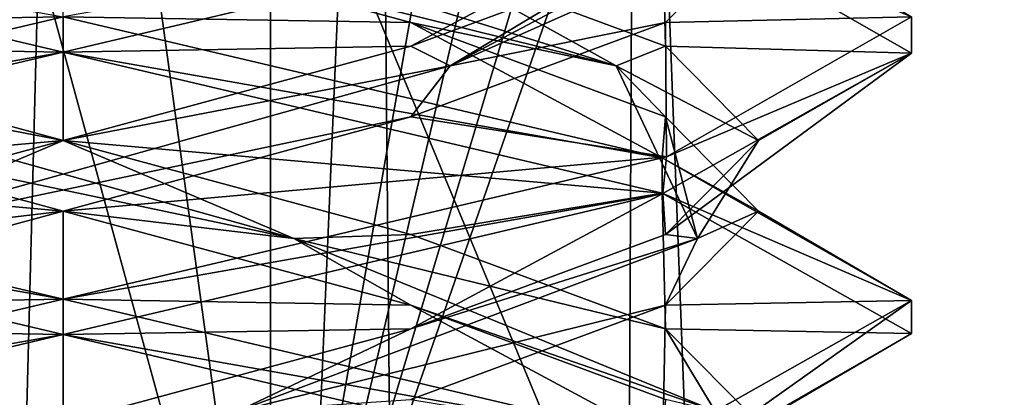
# Model space of a CAD drawing. Header units: millimetres. Extents: x -18.9 to 18.9, y -8.8 to 59.9.
# Tile 261 of 463: x -0.1 to 1.7, y 27.3 to 28. Entities that reach past the tile are written whole.
import ezdxf

# ---------------------------------------------------------------- set-up
doc = ezdxf.new("R2010")
doc.units = ezdxf.units.MM
doc.header["$LTSCALE"] = 65.185185
for name, color, linetype in [('1284', 7, 'CONTINUOUS'), ('1468', 7, 'CONTINUOUS'), ('1470', 7, 'CONTINUOUS'), ('1585', 7, 'CONTINUOUS'), ('1603', 7, 'CONTINUOUS'), ('3133', 7, 'CONTINUOUS'), ('3175', 7, 'CONTINUOUS'), ('3176', 7, 'CONTINUOUS'), ('3177', 7, 'CONTINUOUS'), ('3178', 7, 'CONTINUOUS'), ('3179', 7, 'CONTINUOUS'), ('3180', 7, 'CONTINUOUS'), ('3181', 7, 'CONTINUOUS'), ('3182', 7, 'CONTINUOUS'), ('3183', 7, 'CONTINUOUS'), ('3196', 7, 'CONTINUOUS'), ('3197', 7, 'CONTINUOUS'), ('3198', 7, 'CONTINUOUS'), ('3288', 7, 'CONTINUOUS')]:
    doc.layers.add(name, color=color, linetype=linetype)

msp = doc.modelspace()

# ---------------------------------------------------------------- linework, layer by layer
at = {"layer": '1284', "color": 7, "linetype": 'Continuous'}
for points in [[(-1.3962, 32.4, -10.8154), (0, 32.4, -10.45), (-0.8623, -3.5, -10.5837), (-1.3962, 32.4, -10.8154)], [(0, 32.4, -10.45), (0, 29.7897, -10.45), (-0.8623, -3.5, -10.5837), (0, 32.4, -10.45)], [(0, 29.7897, -10.45), (0.5552, 29.6513, -10.5046), (-0.8623, -3.5, -10.5837), (0, 29.7897, -10.45)], [(-0.8623, -3.5, -10.5837), (0.5552, 29.6513, -10.5046), (0.8623, -3.5, -10.5837), (-0.8623, -3.5, -10.5837)], [(0.5552, 29.6513, -10.5046), (1.0117, 29.5867, -10.6356), (0.8623, -3.5, -10.5837), (0.5552, 29.6513, -10.5046)], [(0.8623, -3.5, -10.5837), (1.0117, 29.5867, -10.6356), (2.2698, -3.5, -11.5768), (0.8623, -3.5, -10.5837)], [(1.0117, 29.5867, -10.6356), (2.3164, 29.5009, -11.6397), (2.2698, -3.5, -11.5768), (1.0117, 29.5867, -10.6356)]]:
    msp.add_3dface(points, dxfattribs=at)
at = {"layer": '1468', "color": 7, "linetype": 'Continuous'}
for points in [[(0.3674, 26.5965, 12.831), (-1.7624, 34.4, 12.5771), (-1.8536, 26.5965, 12.7017), (0.3674, 26.5965, 12.831)], [(-1.7624, 34.4, 12.5771), (0.3674, 26.5965, 12.831), (-0.7037, 34.4, 12.6805), (-1.7624, 34.4, 12.5771)], [(0.3674, 26.5965, 12.831), (0.3635, 34.4, 12.6948), (-0.7037, 34.4, 12.6805), (0.3674, 26.5965, 12.831)]]:
    msp.add_3dface(points, dxfattribs=at)
at = {"layer": '1470', "color": 7, "linetype": 'Continuous'}
for points in [[(0.3635, 34.4, 12.6948), (0.3674, 26.5965, 12.831), (1.7404, 34.4, 12.6554), (0.3635, 34.4, 12.6948)], [(1.7404, 34.4, 12.6554), (0.3674, 26.5965, 12.831), (2.1679, 34.2568, 12.6456), (1.7404, 34.4, 12.6554)], [(0.3674, 26.5965, 12.831), (2.6492, 34.2035, 12.6328), (2.1679, 34.2568, 12.6456), (0.3674, 26.5965, 12.831)], [(3.0156, 26.5965, 12.7551), (3.0118, 34.2035, 12.6224), (0.3674, 26.5965, 12.831), (3.0156, 26.5965, 12.7551)], [(3.0118, 34.2035, 12.6224), (2.6492, 34.2035, 12.6328), (0.3674, 26.5965, 12.831), (3.0118, 34.2035, 12.6224)]]:
    msp.add_3dface(points, dxfattribs=at)
at = {"layer": '1585', "color": 7, "linetype": 'Continuous'}
for points in [[(2.05, 34.2851, 11.6876), (2.05, 24.4, 11.5151), (-2.05, 34.2851, 11.6876), (2.05, 34.2851, 11.6876)], [(2.05, 24.4, 11.5151), (-2.05, 24.4, 11.5151), (-2.05, 34.2851, 11.6876), (2.05, 24.4, 11.5151)]]:
    msp.add_3dface(points, dxfattribs=at)
at = {"layer": '1603', "color": 7, "linetype": 'Continuous'}
for points in [[(8.7, 26.207, -7.5683), (8.7, 34.207, -7.8476), (-8.7, 34.207, -7.8476), (8.7, 26.207, -7.5683)], [(8.7, 26.207, -7.5683), (-8.7, 34.207, -7.8476), (8.3357, 26.3664, -7.5738), (8.7, 26.207, -7.5683)], [(-8.7, 34.207, -7.8476), (-7.4112, 26.593, -7.5817), (7.4112, 26.593, -7.5817), (-8.7, 34.207, -7.8476)], [(8.3357, 26.3664, -7.5738), (-8.7, 34.207, -7.8476), (8.071, 26.4665, -7.5773), (8.3357, 26.3664, -7.5738)], [(8.071, 26.4665, -7.5773), (-8.7, 34.207, -7.8476), (8.007, 26.4875, -7.5781), (8.071, 26.4665, -7.5773)], [(8.007, 26.4875, -7.5781), (-8.7, 34.207, -7.8476), (7.4112, 26.593, -7.5817), (8.007, 26.4875, -7.5781)]]:
    msp.add_3dface(points, dxfattribs=at)
at = {"layer": '3133', "color": 7, "linetype": 'Continuous'}
for points in [[(0, 27.9375, -14.8), (-1.0739, 28.1915, -14.3473), (0, 28, -14.8), (0, 27.9375, -14.8)], [(0, 27.9375, -11.8), (0, 28, -11.8), (-1.0618, 27.7497, -12.2405), (0, 27.9375, -11.8)], [(-1.0626, 27.6869, -12.2413), (0, 27.9375, -11.8), (-1.0618, 27.7497, -12.2405), (-1.0626, 27.6869, -12.2413)], [(0, 27.5, -14.8), (-1.0656, 27.689, -14.3557), (-1.0739, 27.754, -14.3473), (0, 27.5, -14.8)], [(0, 27.4375, -14.8), (-1.0656, 27.689, -14.3557), (0, 27.5, -14.8), (0, 27.4375, -14.8)], [(0, 27.4375, -11.8), (0, 27.5, -11.8), (-1.0626, 27.2494, -12.2413), (0, 27.4375, -11.8)], [(-1.0661, 27.1859, -12.2448), (0, 27.4375, -11.8), (-1.0626, 27.2494, -12.2413), (-1.0661, 27.1859, -12.2448)]]:
    msp.add_3dface(points, dxfattribs=at)
at = {"layer": '3175', "color": 7, "linetype": 'Continuous'}
for points in [[(0.6147, 27.9896, -14.3647), (0, 28, -14.8), (0, 28.1562, -14.5294), (0.6147, 27.9896, -14.3647)], [(1.0589, 27.7505, -14.3624), (0, 28, -14.8), (0.6147, 27.9896, -14.3647), (1.0589, 27.7505, -14.3624)], [(1.0647, 27.8229, -13.9147), (1.0589, 27.7505, -14.3624), (0.6147, 27.9896, -14.3647), (1.0647, 27.8229, -13.9147)], [(1.2294, 27.6562, -13.3), (1.0589, 27.7505, -14.3624), (1.0647, 27.8229, -13.9147), (1.2294, 27.6562, -13.3)], [(1.5, 27.4981, -13.291), (1.0589, 27.7505, -14.3624), (1.2294, 27.6562, -13.3), (1.5, 27.4981, -13.291)], [(1.0647, 27.4896, -12.6853), (1.5, 27.4981, -13.291), (1.2294, 27.6562, -13.3), (1.0647, 27.4896, -12.6853)], [(0.6147, 27.3229, -12.2353), (1.0601, 27.2498, -12.2387), (1.0647, 27.4896, -12.6853), (0.6147, 27.3229, -12.2353)], [(1.0601, 27.2498, -12.2387), (1.5, 27.4981, -13.291), (1.0647, 27.4896, -12.6853), (1.0601, 27.2498, -12.2387)]]:
    msp.add_3dface(points, dxfattribs=at)
at = {"layer": '3176', "color": 7, "linetype": 'Continuous'}
for points in [[(0.9775, 27.9132, -13.9844), (0, 28.1562, -14.5294), (0, 28.2188, -14.4933), (0.9775, 27.9132, -13.9844)], [(0.9775, 27.9132, -13.9844), (0, 28.2188, -14.4933), (0.6147, 28.1146, -14.3647), (0.9775, 27.9132, -13.9844)], [(0.6147, 27.9896, -14.3647), (0, 28.1562, -14.5294), (0.9775, 27.9132, -13.9844), (0.6147, 27.9896, -14.3647)], [(1.0647, 27.9479, -13.9147), (0.9775, 27.9132, -13.9844), (0.6147, 28.1146, -14.3647), (1.0647, 27.9479, -13.9147)], [(1.0647, 27.8229, -13.9147), (0.6147, 27.9896, -14.3647), (0.9775, 27.9132, -13.9844), (1.0647, 27.8229, -13.9147)], [(1.2294, 27.7812, -13.3), (0.9775, 27.9132, -13.9844), (1.0647, 27.9479, -13.9147), (1.2294, 27.7812, -13.3)], [(1.1213, 27.6076, -12.8919), (1.0647, 27.8229, -13.9147), (0.9775, 27.9132, -13.9844), (1.1213, 27.6076, -12.8919)], [(1.1213, 27.6076, -12.8919), (0.9775, 27.9132, -13.9844), (1.2294, 27.7812, -13.3), (1.1213, 27.6076, -12.8919)], [(1.2294, 27.6562, -13.3), (1.0647, 27.8229, -13.9147), (1.1213, 27.6076, -12.8919), (1.2294, 27.6562, -13.3)], [(1.0647, 27.6146, -12.6853), (1.1213, 27.6076, -12.8919), (1.2294, 27.7812, -13.3), (1.0647, 27.6146, -12.6853)], [(1.0647, 27.4896, -12.6853), (1.2294, 27.6562, -13.3), (1.1213, 27.6076, -12.8919), (1.0647, 27.4896, -12.6853)], [(0.6147, 27.4479, -12.2353), (1.1213, 27.6076, -12.8919), (1.0647, 27.6146, -12.6853), (0.6147, 27.4479, -12.2353)], [(0.3088, 27.3021, -12.1474), (1.0647, 27.4896, -12.6853), (1.1213, 27.6076, -12.8919), (0.3088, 27.3021, -12.1474)], [(0.3088, 27.3021, -12.1474), (1.1213, 27.6076, -12.8919), (0.6147, 27.4479, -12.2353), (0.3088, 27.3021, -12.1474)], [(0.6147, 27.3229, -12.2353), (1.0647, 27.4896, -12.6853), (0.3088, 27.3021, -12.1474), (0.6147, 27.3229, -12.2353)], [(0, 27.2812, -12.0706), (0.3088, 27.3021, -12.1474), (0.6147, 27.4479, -12.2353), (0, 27.2812, -12.0706)]]:
    msp.add_3dface(points, dxfattribs=at)
at = {"layer": '3177', "color": 7, "linetype": 'Continuous'}
for points in [[(1.0647, 27.9479, -13.9147), (0.6147, 28.1146, -14.3647), (1.0589, 28.188, -14.3624), (1.0647, 27.9479, -13.9147)], [(1.5, 27.9356, -13.291), (1.0647, 27.9479, -13.9147), (1.0589, 28.188, -14.3624), (1.5, 27.9356, -13.291)], [(1.2294, 27.7812, -13.3), (1.0647, 27.9479, -13.9147), (1.5, 27.9356, -13.291), (1.2294, 27.7812, -13.3)], [(1.0601, 27.6873, -12.2387), (1.0647, 27.6146, -12.6853), (1.5, 27.9356, -13.291), (1.0601, 27.6873, -12.2387)], [(1.0647, 27.6146, -12.6853), (1.2294, 27.7812, -13.3), (1.5, 27.9356, -13.291), (1.0647, 27.6146, -12.6853)], [(0, 27.4375, -11.8), (0.6147, 27.4479, -12.2353), (1.0601, 27.6873, -12.2387), (0, 27.4375, -11.8)], [(0.6147, 27.4479, -12.2353), (1.0647, 27.6146, -12.6853), (1.0601, 27.6873, -12.2387), (0.6147, 27.4479, -12.2353)], [(0, 27.4375, -11.8), (-1.0661, 27.1859, -12.2448), (0, 27.2812, -12.0706), (0, 27.4375, -11.8)], [(0, 27.4375, -11.8), (0, 27.2812, -12.0706), (0.6147, 27.4479, -12.2353), (0, 27.4375, -11.8)]]:
    msp.add_3dface(points, dxfattribs=at)
at = {"layer": '3178', "color": 7, "linetype": 'Continuous'}
for points in [[(1.2294, 28.1562, -13.3), (1.0647, 27.9896, -12.6853), (1.5, 27.9998, -13.2991), (1.2294, 28.1562, -13.3)], [(1.5, 27.9998, -13.2991), (1.0647, 27.9896, -12.6853), (1.067, 27.7519, -12.2457), (1.5, 27.9998, -13.2991)], [(1.0647, 27.9896, -12.6853), (0.6147, 27.8229, -12.2353), (1.067, 27.7519, -12.2457), (1.0647, 27.9896, -12.6853)], [(0.6147, 27.8229, -12.2353), (0, 27.6562, -12.0706), (1.067, 27.7519, -12.2457), (0.6147, 27.8229, -12.2353)], [(0, 27.6562, -12.0706), (0, 27.5, -11.8), (1.067, 27.7519, -12.2457), (0, 27.6562, -12.0706)], [(-0.6147, 27.4896, -12.2353), (0, 27.5, -11.8), (0, 27.6562, -12.0706), (-0.6147, 27.4896, -12.2353)], [(-1.0626, 27.2494, -12.2413), (0, 27.5, -11.8), (-0.6147, 27.4896, -12.2353), (-1.0626, 27.2494, -12.2413)]]:
    msp.add_3dface(points, dxfattribs=at)
at = {"layer": '3179', "color": 7, "linetype": 'Continuous'}
for points in [[(0.6844, 27.9132, -12.3225), (1.2294, 28.1562, -13.3), (1.1933, 28.2188, -13.3), (0.6844, 27.9132, -12.3225)], [(0.6844, 27.9132, -12.3225), (1.1933, 28.2188, -13.3), (1.0647, 28.1146, -12.6853), (0.6844, 27.9132, -12.3225)], [(1.0647, 27.9896, -12.6853), (1.2294, 28.1562, -13.3), (0.6844, 27.9132, -12.3225), (1.0647, 27.9896, -12.6853)], [(0.6147, 27.9479, -12.2353), (0.6844, 27.9132, -12.3225), (1.0647, 28.1146, -12.6853), (0.6147, 27.9479, -12.2353)], [(0.6147, 27.8229, -12.2353), (1.0647, 27.9896, -12.6853), (0.6844, 27.9132, -12.3225), (0.6147, 27.8229, -12.2353)], [(0, 27.7812, -12.0706), (0.6844, 27.9132, -12.3225), (0.6147, 27.9479, -12.2353), (0, 27.7812, -12.0706)], [(-0.4081, 27.6076, -12.1787), (0.6147, 27.8229, -12.2353), (0.6844, 27.9132, -12.3225), (-0.4081, 27.6076, -12.1787)], [(-0.4081, 27.6076, -12.1787), (0.6844, 27.9132, -12.3225), (0, 27.7812, -12.0706), (-0.4081, 27.6076, -12.1787)], [(0, 27.6562, -12.0706), (0.6147, 27.8229, -12.2353), (-0.4081, 27.6076, -12.1787), (0, 27.6562, -12.0706)], [(-0.6147, 27.6146, -12.2353), (-0.4081, 27.6076, -12.1787), (0, 27.7812, -12.0706), (-0.6147, 27.6146, -12.2353)], [(-0.6147, 27.4896, -12.2353), (0, 27.6562, -12.0706), (-0.4081, 27.6076, -12.1787), (-0.6147, 27.4896, -12.2353)]]:
    msp.add_3dface(points, dxfattribs=at)
at = {"layer": '3180', "color": 7, "linetype": 'Continuous'}
for points in [[(0, 27.9375, -11.8), (0.6147, 27.9479, -12.2353), (1.067, 28.1894, -12.2457), (0, 27.9375, -11.8)], [(0.6147, 27.9479, -12.2353), (1.0647, 28.1146, -12.6853), (1.067, 28.1894, -12.2457), (0.6147, 27.9479, -12.2353)], [(0, 27.9375, -11.8), (0, 27.7812, -12.0706), (0.6147, 27.9479, -12.2353), (0, 27.9375, -11.8)], [(0, 27.9375, -11.8), (-1.0626, 27.6869, -12.2413), (0, 27.7812, -12.0706), (0, 27.9375, -11.8)], [(-1.0626, 27.6869, -12.2413), (-0.6147, 27.6146, -12.2353), (0, 27.7812, -12.0706), (-1.0626, 27.6869, -12.2413)]]:
    msp.add_3dface(points, dxfattribs=at)
at = {"layer": '3181', "color": 7, "linetype": 'Continuous'}
for points in [[(-0.6147, 27.9896, -12.2353), (0, 28, -11.8), (0, 28.1562, -12.0706), (-0.6147, 27.9896, -12.2353)], [(-1.0618, 27.7497, -12.2405), (0, 28, -11.8), (-0.6147, 27.9896, -12.2353), (-1.0618, 27.7497, -12.2405)]]:
    msp.add_3dface(points, dxfattribs=at)
at = {"layer": '3182', "color": 7, "linetype": 'Continuous'}
for points in [[(-0.9775, 27.9132, -12.6156), (0, 28.1562, -12.0706), (0, 28.2188, -12.1067), (-0.9775, 27.9132, -12.6156)], [(-0.9775, 27.9132, -12.6156), (0, 28.2188, -12.1067), (-0.6147, 28.1146, -12.2353), (-0.9775, 27.9132, -12.6156)], [(-0.6147, 27.9896, -12.2353), (0, 28.1562, -12.0706), (-0.9775, 27.9132, -12.6156), (-0.6147, 27.9896, -12.2353)], [(0, 27.2812, -14.5294), (-0.3088, 27.3021, -14.4526), (-0.6147, 27.4479, -14.3647), (0, 27.2812, -14.5294)]]:
    msp.add_3dface(points, dxfattribs=at)
at = {"layer": '3183', "color": 7, "linetype": 'Continuous'}
for points in [[(-1.0656, 27.689, -14.3557), (0, 27.4375, -14.8), (-0.6147, 27.4479, -14.3647), (-1.0656, 27.689, -14.3557)], [(0, 27.4375, -14.8), (0, 27.2812, -14.5294), (-0.6147, 27.4479, -14.3647), (0, 27.4375, -14.8)], [(0, 27.2812, -14.5294), (0, 27.4375, -14.8), (1.0774, 27.1824, -14.3436), (0, 27.2812, -14.5294)]]:
    msp.add_3dface(points, dxfattribs=at)
at = {"layer": '3196', "color": 7, "linetype": 'Continuous'}
for points in [[(0, 27.6562, -14.5294), (-1.0739, 27.754, -14.3473), (-0.6147, 27.8229, -14.3647), (0, 27.6562, -14.5294)], [(0, 27.5, -14.8), (-1.0739, 27.754, -14.3473), (0, 27.6562, -14.5294), (0, 27.5, -14.8)], [(0.6147, 27.4896, -14.3647), (0, 27.5, -14.8), (0, 27.6562, -14.5294), (0.6147, 27.4896, -14.3647)], [(0, 27.5, -14.8), (0.6147, 27.4896, -14.3647), (1.059, 27.2505, -14.3624), (0, 27.5, -14.8)], [(0.6147, 27.4896, -14.3647), (1.0647, 27.3229, -13.9147), (1.059, 27.2505, -14.3624), (0.6147, 27.4896, -14.3647)]]:
    msp.add_3dface(points, dxfattribs=at)
at = {"layer": '3197', "color": 7, "linetype": 'Continuous'}
for points in [[(0, 27.7812, -14.5294), (-0.6844, 27.9132, -14.2775), (-0.6147, 27.9479, -14.3647), (0, 27.7812, -14.5294)], [(0.4081, 27.6076, -14.4213), (-0.6147, 27.8229, -14.3647), (-0.6844, 27.9132, -14.2775), (0.4081, 27.6076, -14.4213)], [(0.4081, 27.6076, -14.4213), (-0.6844, 27.9132, -14.2775), (0, 27.7812, -14.5294), (0.4081, 27.6076, -14.4213)], [(0, 27.6562, -14.5294), (-0.6147, 27.8229, -14.3647), (0.4081, 27.6076, -14.4213), (0, 27.6562, -14.5294)], [(0.6147, 27.6146, -14.3647), (0.4081, 27.6076, -14.4213), (0, 27.7812, -14.5294), (0.6147, 27.6146, -14.3647)], [(0.6147, 27.4896, -14.3647), (0, 27.6562, -14.5294), (0.4081, 27.6076, -14.4213), (0.6147, 27.4896, -14.3647)], [(1.0647, 27.4479, -13.9147), (0.4081, 27.6076, -14.4213), (0.6147, 27.6146, -14.3647), (1.0647, 27.4479, -13.9147)], [(1.1526, 27.3021, -13.6088), (0.6147, 27.4896, -14.3647), (0.4081, 27.6076, -14.4213), (1.1526, 27.3021, -13.6088)], [(1.1526, 27.3021, -13.6088), (0.4081, 27.6076, -14.4213), (1.0647, 27.4479, -13.9147), (1.1526, 27.3021, -13.6088)], [(1.0647, 27.3229, -13.9147), (0.6147, 27.4896, -14.3647), (1.1526, 27.3021, -13.6088), (1.0647, 27.3229, -13.9147)], [(1.2294, 27.2812, -13.3), (1.1526, 27.3021, -13.6088), (1.0647, 27.4479, -13.9147), (1.2294, 27.2812, -13.3)]]:
    msp.add_3dface(points, dxfattribs=at)
at = {"layer": '3198', "color": 7, "linetype": 'Continuous'}
for points in [[(-1.0739, 28.1915, -14.3473), (0, 27.9375, -14.8), (-0.6147, 27.9479, -14.3647), (-1.0739, 28.1915, -14.3473)], [(0, 27.9375, -14.8), (0, 27.7812, -14.5294), (-0.6147, 27.9479, -14.3647), (0, 27.9375, -14.8)], [(0, 27.7812, -14.5294), (0, 27.9375, -14.8), (1.059, 27.688, -14.3624), (0, 27.7812, -14.5294)], [(0.6147, 27.6146, -14.3647), (0, 27.7812, -14.5294), (1.059, 27.688, -14.3624), (0.6147, 27.6146, -14.3647)], [(1.0647, 27.4479, -13.9147), (0.6147, 27.6146, -14.3647), (1.059, 27.688, -14.3624), (1.0647, 27.4479, -13.9147)], [(1.5, 27.4393, -13.3084), (1.0647, 27.4479, -13.9147), (1.059, 27.688, -14.3624), (1.5, 27.4393, -13.3084)], [(1.0639, 27.1885, -12.2426), (1.2294, 27.2812, -13.3), (1.5, 27.4393, -13.3084), (1.0639, 27.1885, -12.2426)], [(1.2294, 27.2812, -13.3), (1.0647, 27.4479, -13.9147), (1.5, 27.4393, -13.3084), (1.2294, 27.2812, -13.3)]]:
    msp.add_3dface(points, dxfattribs=at)
at = {"layer": '3288', "color": 7, "linetype": 'Continuous'}
for points in [[(0, 28, -11.8), (0, 27.9375, -11.8), (1.067, 28.1894, -12.2457), (0, 28, -11.8)], [(1.5, 27.9356, -13.291), (1.0589, 28.188, -14.3624), (1.5, 27.9998, -13.2991), (1.5, 27.9356, -13.291)], [(0, 27.9375, -14.8), (0, 28, -14.8), (1.0589, 27.7505, -14.3624), (0, 27.9375, -14.8)], [(1.5, 27.9356, -13.291), (1.5, 27.9998, -13.2991), (1.067, 27.7519, -12.2457), (1.5, 27.9356, -13.291)], [(0, 27.9375, -14.8), (1.0589, 27.7505, -14.3624), (1.059, 27.688, -14.3624), (0, 27.9375, -14.8)], [(1.0601, 27.6873, -12.2387), (1.5, 27.9356, -13.291), (1.067, 27.7519, -12.2457), (1.0601, 27.6873, -12.2387)], [(0, 27.5, -11.8), (1.0601, 27.6873, -12.2387), (1.067, 27.7519, -12.2457), (0, 27.5, -11.8)], [(1.0589, 27.7505, -14.3624), (1.5, 27.4981, -13.291), (1.059, 27.688, -14.3624), (1.0589, 27.7505, -14.3624)], [(0, 27.5, -11.8), (0, 27.4375, -11.8), (1.0601, 27.6873, -12.2387), (0, 27.5, -11.8)], [(1.5, 27.4981, -13.291), (1.5, 27.4393, -13.3084), (1.059, 27.688, -14.3624), (1.5, 27.4981, -13.291)], [(0, 27.4375, -14.8), (0, 27.5, -14.8), (1.059, 27.2505, -14.3624), (0, 27.4375, -14.8)], [(1.5, 27.4981, -13.291), (1.0601, 27.2498, -12.2387), (1.0639, 27.1885, -12.2426), (1.5, 27.4981, -13.291)], [(1.5, 27.4981, -13.291), (1.0639, 27.1885, -12.2426), (1.5, 27.4393, -13.3084), (1.5, 27.4981, -13.291)], [(1.0774, 27.1824, -14.3436), (0, 27.4375, -14.8), (1.059, 27.2505, -14.3624), (1.0774, 27.1824, -14.3436)]]:
    msp.add_3dface(points, dxfattribs=at)

doc.saveas('drawing.dxf')
